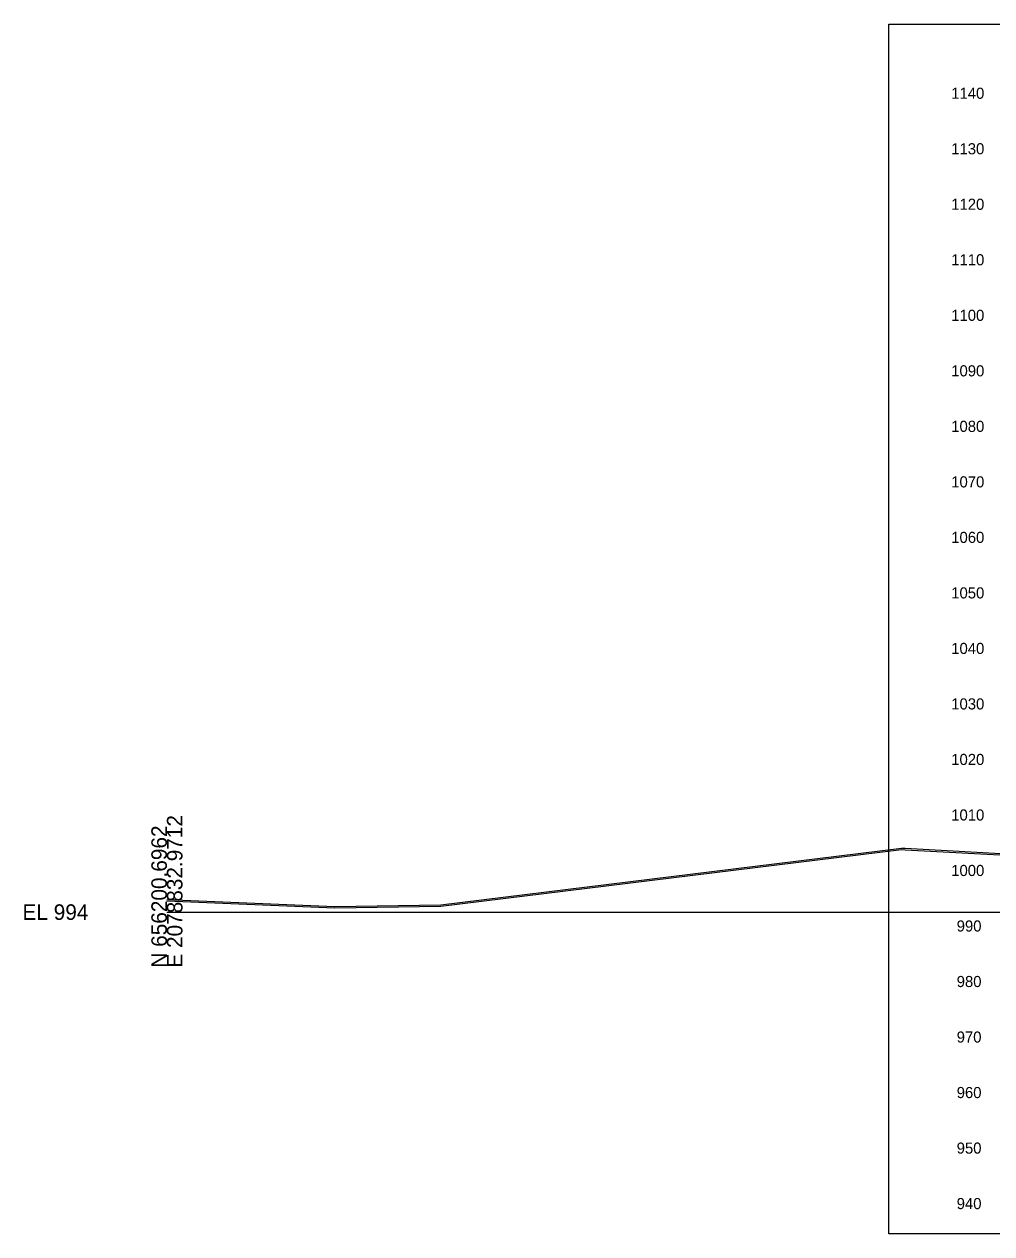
# Model space of a CAD drawing. Extents: x 1131015 to 1136271, y 133453 to 174329.
# Drawn here: x 1131014.8 to 1131189, y 161609.7 to 161827.6 of the extents above; entities that cross this region are included whole.
import ezdxf

# ---------------------------------------------------------------- set-up
doc = ezdxf.new("R2010")
doc.units = 0
for name, color, linetype in [('DESIGN - SHEET - Corner Text', 7, 'Continuous'), ('DESIGN - SHEET - Light Grid', 7, 'Continuous'), ('DESIGN - SHEET - Plot Shape', 7, 'Continuous'), ('SURVEY - GROUND - Bottom of Topsoil Layer', 7, 'Continuous'), ('SURVEY - GROUND - Top of Ground', 7, 'Continuous')]:
    doc.layers.add(name, color=color, linetype=linetype)

msp = doc.modelspace()

# ---------------------------------------------------------------- linework, layer by layer
at = {"layer": 'DESIGN - SHEET - Light Grid'}
msp.add_line((1131040.46, 161667.66), (1131340.46, 161667.66), dxfattribs=at)
at = {"layer": 'DESIGN - SHEET - Plot Shape'}
msp.add_lwpolyline([(1131170.46, 161827.6), (1131510.46, 161827.6), (1131510.46, 161609.72), (1131170.46, 161609.72)], close=True, dxfattribs=at)
at = {"layer": 'SURVEY - GROUND - Bottom of Topsoil Layer'}
for p, q in [((1131089.77, 161668.71), (1131172.73, 161678.91)), ((1131172.73, 161678.91), (1131173.43, 161678.9)), ((1131173.43, 161678.9), (1131205.51, 161677.14)), ((1131040.46, 161669.69), (1131070.69, 161668.44)), ((1131070.69, 161668.44), (1131089.77, 161668.71))]:
    msp.add_line(p, q, dxfattribs=at)
at = {"layer": 'SURVEY - GROUND - Top of Ground'}
for p, q in [((1131089.77, 161668.96), (1131172.73, 161679.16)), ((1131172.73, 161679.16), (1131173.43, 161679.15)), ((1131173.43, 161679.15), (1131205.51, 161677.39)), ((1131040.46, 161669.94), (1131070.69, 161668.69)), ((1131070.69, 161668.69), (1131089.77, 161668.96))]:
    msp.add_line(p, q, dxfattribs=at)

# ---------------------------------------------------------------- texts
at = {"layer": 'DESIGN - SHEET - Corner Text'}
for s, p in [('1140', (1131181.7, 161814.16)), ('1130', (1131181.7, 161804.16)), ('1120', (1131181.7, 161794.16)), ('1110', (1131181.7, 161784.16)), ('1100', (1131181.7, 161774.16)), ('1090', (1131181.7, 161764.16)), ('1080', (1131181.7, 161754.16)), ('1070', (1131181.7, 161744.16)), ('1060', (1131181.7, 161734.16)), ('1050', (1131181.7, 161724.16)), ('1040', (1131181.7, 161714.16)), ('1030', (1131181.7, 161704.16)), ('1020', (1131181.7, 161694.16)), ('1010', (1131181.7, 161684.16)), ('1000', (1131181.7, 161674.16)), ('990', (1131182.68, 161664.16)), ('980', (1131182.68, 161654.16)), ('970', (1131182.68, 161644.16)), ('960', (1131182.68, 161634.16)), ('950', (1131182.68, 161624.16)), ('940', (1131182.68, 161614.16))]:
    msp.add_text(s, height=2, dxfattribs=at).set_placement(p)
at = {"layer": 'DESIGN - SHEET - Light Grid'}
for s, p in [('E 2078832.9712', (1131043.26, 161657.66)), ('N 656200.6962', (1131040.46, 161657.66))]:
    msp.add_text(s, height=2.8, rotation=90, dxfattribs=at).set_placement(p)
msp.add_text('EL 994', height=2.8, dxfattribs=at).set_placement((1131014.46, 161666.26))

doc.saveas('drawing.dxf')
